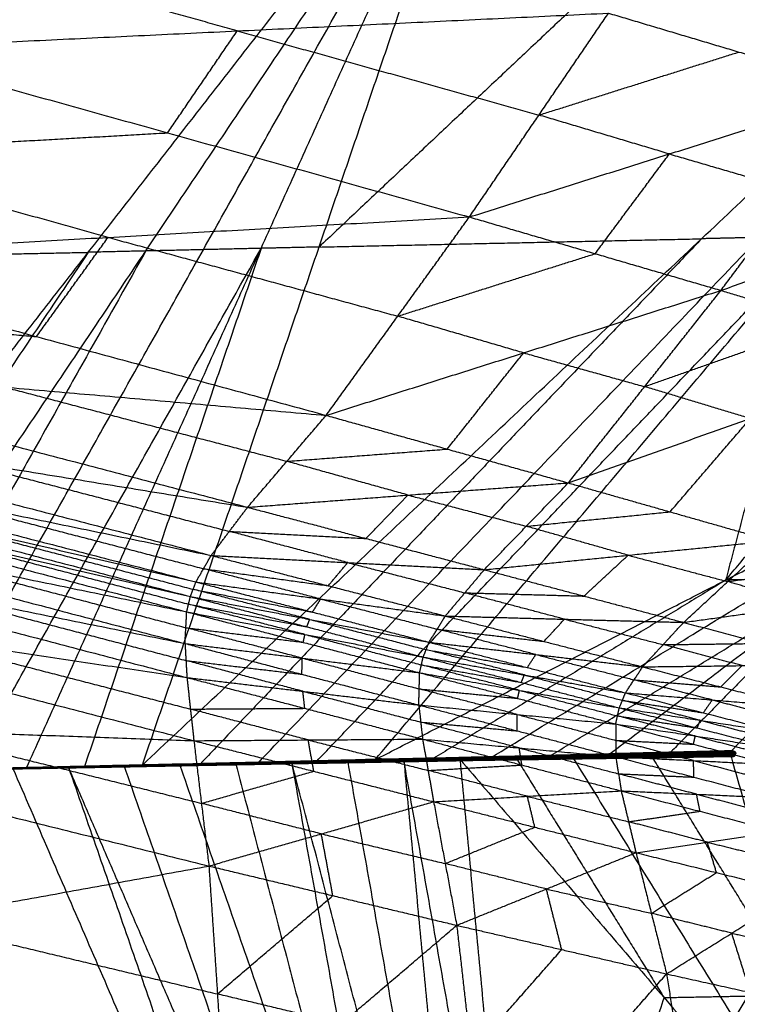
# Model space of a CAD drawing. Header units: millimetres. Extents: x -106 to 110, y -96 to 120.
# Tile 704 of 1020: x 102.59 to 103.98, y -15.37 to -13.46. Entities that reach past the tile are written whole.
import ezdxf

# ---------------------------------------------------------------- set-up
doc = ezdxf.new("R2010")
doc.units = ezdxf.units.MM
doc.header["$MEASUREMENT"] = 0
doc.layers.add('Default', color=7, linetype='Continuous', true_color=0x000000)

msp = doc.modelspace()

# ---------------------------------------------------------------- linework, layer by layer
at = {"layer": 'Default'}
for points in [[(102.8238, -14.9084, 12.0263), (103.9095, -13.8868, 11.4053), (104.9952, -12.8653, 10.7844)], [(103.0495, -14.9032, 12.1564), (104.0223, -13.8842, 11.4704), (104.9952, -12.8653, 10.7844)], [(104.2526, -12.8813, 10.3551), (103.7097, -13.392, 10.6656), (103.1668, -13.9028, 10.976)], [(103.2757, -14.898, 12.2873), (104.1355, -13.8816, 11.5358), (104.9952, -12.8653, 10.7844)], [(101.9276, -14.9289, 11.5143), (102.7187, -13.9131, 10.72), (103.5099, -12.8973, 9.9258)], [(102.1507, -14.9238, 11.641), (102.8303, -13.9105, 10.7834), (103.5099, -12.8973, 9.9258)], [(102.3744, -14.9187, 11.7685), (102.9421, -13.908, 10.8471), (103.5099, -12.8973, 9.9258)], [(102.5988, -14.9136, 11.897), (103.0543, -13.9054, 10.9114), (103.5099, -12.8973, 9.9258)], [(102.8238, -14.9084, 12.0263), (103.1668, -13.9028, 10.976), (103.5099, -12.8973, 9.9258)], [(102.9387, -12.9091, 9.6026), (102.5431, -13.417, 9.9997), (102.1475, -13.925, 10.3968)], [(103.0078, -13.4834, 13.7065), (102.7036, -13.3978, 13.682), (102.3993, -13.3122, 13.6576)], [(102.2868, -13.5179, 13.6454), (103.0078, -13.4834, 13.7065), (103.7288, -13.4488, 13.7676)], [(103.4586, -13.8445, 13.7828), (103.5937, -13.6467, 13.7752), (103.7288, -13.4488, 13.7676)], [(103.7288, -13.4488, 13.7676), (103.9821, -13.5243, 13.7234), (104.2353, -13.5998, 13.6792)], [(102.8727, -13.6812, 13.7141), (102.9403, -13.5823, 13.7103), (103.0078, -13.4834, 13.7065)], [(103.0078, -13.4834, 13.7065), (103.3008, -13.565, 13.7408), (103.5937, -13.6467, 13.7752)], [(102.2868, -13.5179, 13.6454), (102.8727, -13.6812, 13.7141), (103.4586, -13.8445, 13.7828)], [(103.5937, -13.6467, 13.7752), (103.7879, -13.5855, 13.7493), (103.9821, -13.5243, 13.7234)], [(103.9562, -14.5494, 12.1561), (104.3861, -14.0412, 11.7803), (104.816, -13.5331, 11.4046)], [(103.4586, -13.8445, 13.7828), (103.8469, -13.7222, 13.731), (104.2353, -13.5998, 13.6792)], [(103.9472, -13.9871, 13.7258), (104.0912, -13.7934, 13.7025), (104.2353, -13.5998, 13.6792)], [(103.8469, -13.7222, 13.731), (103.7203, -13.6844, 13.7531), (103.5937, -13.6467, 13.7752)], [(102.1712, -13.7208, 13.6332), (102.522, -13.701, 13.6736), (102.8727, -13.6812, 13.7141)], [(102.7571, -13.8841, 13.7019), (102.4642, -13.8025, 13.6675), (102.1712, -13.7208, 13.6332)], [(103.7029, -13.9158, 13.7543), (103.7749, -13.819, 13.7426), (103.8469, -13.7222, 13.731)], [(103.8469, -13.7222, 13.731), (103.9691, -13.7578, 13.7167), (104.0912, -13.7934, 13.7025)], [(103.9472, -13.9871, 13.7258), (104.3035, -13.8595, 13.6218), (104.6598, -13.7319, 13.5178)], [(102.0556, -13.9237, 13.621), (102.7571, -13.8841, 13.7019), (103.4586, -13.8445, 13.7828)], [(103.1806, -14.2296, 13.8014), (103.3196, -14.0371, 13.7921), (103.4586, -13.8445, 13.7828)], [(103.4586, -13.8445, 13.7828), (103.7029, -13.9158, 13.7543), (103.9472, -13.9871, 13.7258)], [(102.6181, -14.0767, 13.7112), (102.6876, -13.9804, 13.7065), (102.7571, -13.8841, 13.7019)], [(102.7571, -13.8841, 13.7019), (103.0384, -13.9606, 13.747), (103.3196, -14.0371, 13.7921)], [(103.9095, -13.8868, 11.4053), (103.4231, -14.3963, 11.7483), (102.9366, -14.9058, 12.0913)], [(103.1626, -14.9006, 12.2218), (103.649, -14.3911, 11.8788), (104.1355, -13.8816, 11.5358)], [(103.1668, -13.9028, 10.976), (103.5382, -13.8948, 11.1907), (103.9095, -13.8868, 11.4053)], [(104.0223, -13.8842, 11.4704), (103.9659, -13.8855, 11.4379), (103.9095, -13.8868, 11.4053)], [(104.1355, -13.8816, 11.5358), (104.0458, -14.2155, 11.8459), (103.9562, -14.5494, 12.1561)], [(102.7187, -13.9131, 10.72), (102.3789, -14.4197, 11.1488), (102.0391, -14.9264, 11.5776)], [(102.1475, -13.925, 10.3968), (102.4331, -13.919, 10.5584), (102.7187, -13.9131, 10.72)], [(102.8303, -13.9105, 10.7834), (102.5464, -14.4159, 11.2441), (102.2626, -14.9213, 11.7047)], [(102.4866, -14.9161, 11.8327), (102.7705, -14.4108, 11.3721), (103.0543, -13.9054, 10.9114)], [(103.0543, -13.9054, 10.9114), (102.8828, -14.4082, 11.4365), (102.7113, -14.911, 11.9616)], [(102.8303, -13.9105, 10.7834), (102.7745, -13.9118, 10.7517), (102.7187, -13.9131, 10.72)], [(102.9421, -13.908, 10.8471), (102.8862, -13.9093, 10.8153), (102.8303, -13.9105, 10.7834)], [(103.0543, -13.9054, 10.9114), (102.9982, -13.9067, 10.8793), (102.9421, -13.908, 10.8471)], [(103.1668, -13.9028, 10.976), (103.1106, -13.9041, 10.9437), (103.0543, -13.9054, 10.9114)], [(102.0556, -13.9237, 13.621), (102.6181, -14.0767, 13.7112), (103.1806, -14.2296, 13.8014)], [(103.3196, -14.0371, 13.7921), (103.5113, -13.9764, 13.7732), (103.7029, -13.9158, 13.7543)], [(103.1806, -14.2296, 13.8014), (103.5639, -14.1083, 13.7636), (103.9472, -13.9871, 13.7258)], [(103.6507, -14.3607, 13.7781), (103.799, -14.1739, 13.7519), (103.9472, -13.9871, 13.7258)], [(103.9472, -13.9871, 13.7258), (104.1523, -14.049, 13.6632), (104.3575, -14.111, 13.6006)], [(101.9927, -14.0217, 13.6143), (102.3054, -14.0492, 13.6628), (102.6181, -14.0767, 13.7112)], [(103.5639, -14.1083, 13.7636), (103.4418, -14.0727, 13.7778), (103.3196, -14.0371, 13.7921)], [(103.799, -14.1739, 13.7519), (103.9756, -14.1115, 13.7076), (104.1523, -14.049, 13.6632)], [(101.9298, -14.1197, 13.6077), (102.4789, -14.2638, 13.711), (103.028, -14.408, 13.8144)], [(101.9298, -14.1197, 13.6077), (102.5552, -14.1746, 13.7045), (103.1806, -14.2296, 13.8014)], [(103.4156, -14.2951, 13.7897), (103.4898, -14.2017, 13.7767), (103.5639, -14.1083, 13.7636)], [(103.5639, -14.1083, 13.7636), (103.6814, -14.1411, 13.7578), (103.799, -14.1739, 13.7519)], [(103.6507, -14.3607, 13.7781), (104.0041, -14.2358, 13.6894), (104.3575, -14.111, 13.6006)], [(102.5552, -14.1746, 13.7045), (102.8298, -14.2467, 13.7562), (103.1043, -14.3188, 13.8079)], [(104.0041, -14.2358, 13.6894), (103.9015, -14.2049, 13.7207), (103.799, -14.1739, 13.7519)], [(103.2757, -14.898, 12.2873), (103.9562, -14.5494, 12.1561), (104.6367, -14.2008, 12.0249)], [(103.5026, -14.8927, 12.4189), (104.0697, -14.5468, 12.2219), (104.6367, -14.2008, 12.0249)], [(103.7301, -14.8875, 12.5512), (104.1834, -14.5441, 12.288), (104.6367, -14.2008, 12.0249)], [(103.966, -14.882, 12.6887), (104.3013, -14.5414, 12.3568), (104.6367, -14.2008, 12.0249)], [(101.8713, -14.2198, 13.6023), (102.4143, -14.3607, 13.7116), (102.9573, -14.5016, 13.8209)], [(101.8713, -14.2198, 13.6023), (102.4496, -14.3139, 13.7083), (103.028, -14.408, 13.8144)], [(103.028, -14.408, 13.8144), (103.1043, -14.3188, 13.8079), (103.1806, -14.2296, 13.8014)], [(103.1806, -14.2296, 13.8014), (103.4156, -14.2951, 13.7897), (103.6507, -14.3607, 13.7781)], [(103.8483, -14.4169, 13.7349), (103.9262, -14.3264, 13.7121), (104.0041, -14.2358, 13.6894)], [(101.8463, -14.2722, 13.6006), (102.387, -14.4126, 13.712), (102.9277, -14.553, 13.8234)], [(101.8463, -14.2722, 13.6006), (102.4018, -14.3869, 13.7108), (102.9573, -14.5016, 13.8209)], [(103.1043, -14.3188, 13.8079), (103.26, -14.307, 13.7988), (103.4156, -14.2951, 13.7897)], [(101.8367, -14.2996, 13.6001), (102.3768, -14.4405, 13.712), (102.9169, -14.5813, 13.8238)], [(101.8367, -14.2996, 13.6001), (102.3822, -14.4263, 13.7118), (102.9277, -14.553, 13.8234)], [(102.4496, -14.3139, 13.7083), (102.7211, -14.3843, 13.763), (102.9926, -14.4548, 13.8176)], [(101.8297, -14.3281, 13.5999), (102.3697, -14.4696, 13.7115), (102.9098, -14.6111, 13.8231)], [(101.8297, -14.3281, 13.5999), (102.3733, -14.4547, 13.7118), (102.9169, -14.5813, 13.8238)], [(103.3393, -14.3843, 13.7962), (103.2218, -14.3516, 13.802), (103.1043, -14.3188, 13.8079)], [(103.028, -14.408, 13.8144), (103.3393, -14.3843, 13.7962), (103.6507, -14.3607, 13.7781)], [(103.4876, -14.5292, 13.8114), (103.5691, -14.4449, 13.7948), (103.6507, -14.3607, 13.7781)], [(103.6507, -14.3607, 13.7781), (103.8483, -14.4169, 13.7349), (104.046, -14.4731, 13.6917)], [(101.8223, -14.3872, 13.5995), (102.3643, -14.5299, 13.7087), (102.9064, -14.6725, 13.8178)], [(101.8223, -14.3872, 13.5995), (102.366, -14.4991, 13.7113), (102.9098, -14.6111, 13.8231)], [(102.4018, -14.3869, 13.7108), (102.6721, -14.4571, 13.7665), (102.9425, -14.5273, 13.8222)], [(103.2578, -14.4686, 13.8129), (103.2986, -14.4265, 13.8046), (103.3393, -14.3843, 13.7962)], [(103.3393, -14.3843, 13.7962), (103.4542, -14.4146, 13.7955), (103.5691, -14.4449, 13.7948)], [(102.9573, -14.5016, 13.8209), (102.9926, -14.4548, 13.8176), (103.028, -14.408, 13.8144)], [(103.028, -14.408, 13.8144), (103.2578, -14.4686, 13.8129), (103.4876, -14.5292, 13.8114)], [(102.3822, -14.4263, 13.7118), (102.6522, -14.4967, 13.7677), (102.9223, -14.5672, 13.8236)], [(103.5691, -14.4449, 13.7948), (103.7087, -14.4309, 13.7648), (103.8483, -14.4169, 13.7349)], [(103.7668, -14.5011, 13.7516), (103.668, -14.473, 13.7732), (103.5691, -14.4449, 13.7948)], [(101.8188, -14.452, 13.5993), (102.3626, -14.5623, 13.7086), (102.9064, -14.6725, 13.8178)], [(101.8188, -14.452, 13.5993), (102.3645, -14.5953, 13.7046), (102.9102, -14.7385, 13.8099)], [(102.3733, -14.4547, 13.7118), (102.6433, -14.5254, 13.7677), (102.9133, -14.5962, 13.8235)], [(102.9926, -14.4548, 13.8176), (103.1252, -14.4617, 13.8153), (103.2578, -14.4686, 13.8129)], [(103.2225, -14.5154, 13.8162), (103.1076, -14.4851, 13.8169), (102.9926, -14.4548, 13.8176)], [(103.4876, -14.5292, 13.8114), (103.7668, -14.5011, 13.7516), (104.046, -14.4731, 13.6917)], [(103.8747, -14.6315, 13.7484), (103.9603, -14.5523, 13.72), (104.046, -14.4731, 13.6917)], [(102.366, -14.4991, 13.7113), (102.6371, -14.5705, 13.7659), (102.9081, -14.6418, 13.8205)], [(102.9277, -14.553, 13.8234), (102.9425, -14.5273, 13.8222), (102.9573, -14.5016, 13.8209)], [(102.9573, -14.5016, 13.8209), (103.1846, -14.5604, 13.824), (103.412, -14.6191, 13.8271)], [(102.9573, -14.5016, 13.8209), (103.2225, -14.5154, 13.8162), (103.4876, -14.5292, 13.8114)], [(103.6811, -14.5804, 13.7799), (103.724, -14.5407, 13.7657), (103.7668, -14.5011, 13.7516)], [(103.7668, -14.5011, 13.7516), (103.8636, -14.5267, 13.7358), (103.9603, -14.5523, 13.72)], [(103.1846, -14.5604, 13.824), (103.2035, -14.5379, 13.8201), (103.2225, -14.5154, 13.8162)], [(103.2225, -14.5154, 13.8162), (103.3361, -14.5448, 13.8177), (103.4498, -14.5741, 13.8193)], [(103.9603, -14.5523, 13.72), (104.0814, -14.5355, 13.672), (104.2024, -14.5187, 13.6239)], [(102.9425, -14.5273, 13.8222), (103.0636, -14.5438, 13.8231), (103.1846, -14.5604, 13.824)], [(103.1698, -14.5861, 13.8253), (103.0562, -14.5567, 13.8237), (102.9425, -14.5273, 13.8222)], [(103.412, -14.6191, 13.8271), (103.4498, -14.5741, 13.8193), (103.4876, -14.5292, 13.8114)], [(103.4876, -14.5292, 13.8114), (103.6811, -14.5804, 13.7799), (103.8747, -14.6315, 13.7484)], [(103.6164, -14.8901, 12.485), (103.8999, -14.7171, 12.3865), (104.1834, -14.5441, 12.288)], [(104.1834, -14.5441, 12.288), (104.0157, -14.7144, 12.454), (103.8481, -14.8847, 12.62)], [(102.3626, -14.5623, 13.7086), (102.6355, -14.6339, 13.7612), (102.9083, -14.7055, 13.8139)], [(102.9169, -14.5813, 13.8238), (102.9223, -14.5672, 13.8236), (102.9277, -14.553, 13.8234)], [(102.9277, -14.553, 13.8234), (103.154, -14.6115, 13.8282), (103.3804, -14.67, 13.8329)], [(102.9277, -14.553, 13.8234), (103.1698, -14.5861, 13.8253), (103.412, -14.6191, 13.8271)], [(103.9562, -14.5494, 12.1561), (103.6727, -14.7224, 12.2546), (103.3892, -14.8953, 12.3531)], [(104.0697, -14.5468, 12.2219), (104.0129, -14.5481, 12.189), (103.9562, -14.5494, 12.1561)], [(104.1167, -14.5979, 13.6522), (104.0385, -14.5751, 13.6861), (103.9603, -14.5523, 13.72)], [(101.816, -14.575, 13.5994), (102.3631, -14.6567, 13.7046), (102.9102, -14.7385, 13.8099)], [(101.816, -14.575, 13.5994), (102.3699, -14.7181, 13.6964), (102.9237, -14.8612, 13.7934)], [(102.9098, -14.6111, 13.8231), (102.9133, -14.5962, 13.8235), (102.9169, -14.5813, 13.8238)], [(102.9169, -14.5813, 13.8238), (103.143, -14.64, 13.8289), (103.369, -14.6988, 13.8339)], [(102.9169, -14.5813, 13.8238), (103.1486, -14.6257, 13.8284), (103.3804, -14.67, 13.8329)], [(102.9223, -14.5672, 13.8236), (103.0382, -14.5893, 13.8259), (103.154, -14.6115, 13.8282)], [(103.1486, -14.6257, 13.8284), (103.0355, -14.5964, 13.826), (102.9223, -14.5672, 13.8236)], [(103.4498, -14.5741, 13.8193), (103.5655, -14.5772, 13.7996), (103.6811, -14.5804, 13.7799)], [(103.6433, -14.6253, 13.7877), (103.5466, -14.5997, 13.8035), (103.4498, -14.5741, 13.8193)], [(103.8747, -14.6315, 13.7484), (104.1167, -14.5979, 13.6522), (104.3588, -14.5642, 13.556)], [(102.9133, -14.5962, 13.8235), (103.0282, -14.6181, 13.8262), (103.143, -14.64, 13.8289)], [(103.1394, -14.6549, 13.8285), (103.0264, -14.6256, 13.826), (102.9133, -14.5962, 13.8235)], [(103.154, -14.6115, 13.8282), (103.1619, -14.5988, 13.8267), (103.1698, -14.5861, 13.8253)], [(103.1698, -14.5861, 13.8253), (103.283, -14.6153, 13.8276), (103.3962, -14.6446, 13.83)], [(102.9064, -14.6725, 13.8178), (102.9081, -14.6418, 13.8205), (102.9098, -14.6111, 13.8231)], [(102.9098, -14.6111, 13.8231), (103.1359, -14.6702, 13.828), (103.362, -14.7293, 13.8329)], [(102.9098, -14.6111, 13.8231), (103.1394, -14.6549, 13.8285), (103.369, -14.6988, 13.8339)], [(103.3804, -14.67, 13.8329), (103.3962, -14.6446, 13.83), (103.412, -14.6191, 13.8271)], [(103.412, -14.6191, 13.8271), (103.6035, -14.6684, 13.8008), (103.795, -14.7178, 13.7744)], [(103.412, -14.6191, 13.8271), (103.6433, -14.6253, 13.7877), (103.8747, -14.6315, 13.7484)], [(103.143, -14.64, 13.8289), (103.1458, -14.6328, 13.8286), (103.1486, -14.6257, 13.8284)], [(103.1486, -14.6257, 13.8284), (103.2617, -14.655, 13.8309), (103.3747, -14.6844, 13.8334)], [(103.6035, -14.6684, 13.8008), (103.6234, -14.6469, 13.7943), (103.6433, -14.6253, 13.7877)], [(103.6433, -14.6253, 13.7877), (103.7391, -14.65, 13.7746), (103.8348, -14.6747, 13.7614)], [(103.795, -14.7178, 13.7744), (103.8348, -14.6747, 13.7614), (103.8747, -14.6315, 13.7484)], [(103.8747, -14.6315, 13.7484), (104.0281, -14.6723, 13.6928), (104.1815, -14.713, 13.6372)], [(102.3631, -14.6567, 13.7046), (102.64, -14.7283, 13.7531), (102.917, -14.7998, 13.8016)], [(102.9081, -14.6418, 13.8205), (103.022, -14.656, 13.8242), (103.1359, -14.6702, 13.828)], [(103.1342, -14.7009, 13.8254), (103.0212, -14.6714, 13.8229), (102.9081, -14.6418, 13.8205)], [(103.1359, -14.6702, 13.828), (103.1377, -14.6626, 13.8283), (103.1394, -14.6549, 13.8285)], [(103.1394, -14.6549, 13.8285), (103.2525, -14.6845, 13.831), (103.3655, -14.714, 13.8334)], [(103.3962, -14.6446, 13.83), (103.4998, -14.6565, 13.8154), (103.6035, -14.6684, 13.8008)], [(103.5877, -14.6939, 13.8037), (103.4919, -14.6692, 13.8168), (103.3962, -14.6446, 13.83)], [(102.9064, -14.6725, 13.8178), (102.9083, -14.7055, 13.8139), (102.9102, -14.7385, 13.8099)], [(102.9064, -14.6725, 13.8178), (103.1334, -14.7322, 13.8211), (103.3605, -14.7919, 13.8244)], [(102.9064, -14.6725, 13.8178), (103.1342, -14.7009, 13.8254), (103.362, -14.7293, 13.8329)], [(103.369, -14.6988, 13.8339), (103.3747, -14.6844, 13.8334), (103.3804, -14.67, 13.8329)], [(103.3804, -14.67, 13.8329), (103.571, -14.7191, 13.8084), (103.7617, -14.7682, 13.784)], [(103.3804, -14.67, 13.8329), (103.5877, -14.6939, 13.8037), (103.795, -14.7178, 13.7744)], [(103.8348, -14.6747, 13.7614), (103.9315, -14.6735, 13.7271), (104.0281, -14.6723, 13.6928)], [(103.9883, -14.7154, 13.7058), (103.9115, -14.695, 13.7336), (103.8348, -14.6747, 13.7614)], [(103.3747, -14.6844, 13.8334), (103.4729, -14.7018, 13.8209), (103.571, -14.7191, 13.8084)], [(103.5654, -14.7335, 13.809), (103.47, -14.7089, 13.8212), (103.3747, -14.6844, 13.8334)], [(103.571, -14.7191, 13.8084), (103.5794, -14.7065, 13.806), (103.5877, -14.6939, 13.8037)], [(103.5877, -14.6939, 13.8037), (103.683, -14.7184, 13.7914), (103.7784, -14.743, 13.7792)], [(102.9083, -14.7055, 13.8139), (103.0209, -14.7189, 13.8175), (103.1334, -14.7322, 13.8211)], [(103.1353, -14.7652, 13.8171), (103.0218, -14.7354, 13.8155), (102.9083, -14.7055, 13.8139)], [(103.1334, -14.7322, 13.8211), (103.1338, -14.7166, 13.8233), (103.1342, -14.7009, 13.8254)], [(103.1342, -14.7009, 13.8254), (103.2477, -14.7308, 13.827), (103.3612, -14.7606, 13.8287)], [(103.362, -14.7293, 13.8329), (103.3655, -14.714, 13.8334), (103.369, -14.6988, 13.8339)], [(103.3655, -14.714, 13.8334), (103.4625, -14.7311, 13.8217), (103.5594, -14.7481, 13.8099)], [(103.5559, -14.7634, 13.8094), (103.4607, -14.7387, 13.8214), (103.3655, -14.714, 13.8334)], [(103.369, -14.6988, 13.8339), (103.5594, -14.7481, 13.8099), (103.7498, -14.7974, 13.7858)], [(103.369, -14.6988, 13.8339), (103.5654, -14.7335, 13.809), (103.7617, -14.7682, 13.784)], [(103.795, -14.7178, 13.7744), (103.9883, -14.7154, 13.7058), (104.1815, -14.713, 13.6372)], [(103.9469, -14.7568, 13.7243), (103.9676, -14.7361, 13.7151), (103.9883, -14.7154, 13.7058)], [(103.3605, -14.7919, 13.8244), (103.3612, -14.7606, 13.8287), (103.362, -14.7293, 13.8329)], [(103.362, -14.7293, 13.8329), (103.5523, -14.779, 13.8087), (103.7427, -14.8287, 13.7846)], [(103.362, -14.7293, 13.8329), (103.5559, -14.7634, 13.8094), (103.7498, -14.7974, 13.7858)], [(103.5594, -14.7481, 13.8099), (103.5624, -14.7408, 13.8094), (103.5654, -14.7335, 13.809)], [(103.5654, -14.7335, 13.809), (103.6606, -14.7582, 13.7969), (103.7558, -14.7828, 13.7849)], [(103.7617, -14.7682, 13.784), (103.7784, -14.743, 13.7792), (103.795, -14.7178, 13.7744)], [(103.795, -14.7178, 13.7744), (103.9469, -14.7568, 13.7243), (104.0988, -14.7958, 13.6742)], [(102.9102, -14.7385, 13.8099), (102.917, -14.7998, 13.8016), (102.9237, -14.8612, 13.7934)], [(102.9102, -14.7385, 13.8099), (103.1353, -14.7652, 13.8171), (103.3605, -14.7919, 13.8244)], [(102.9102, -14.7385, 13.8099), (103.139, -14.7983, 13.8105), (103.3678, -14.8581, 13.8111)], [(103.7784, -14.743, 13.7792), (103.8626, -14.7499, 13.7518), (103.9469, -14.7568, 13.7243)], [(103.9303, -14.782, 13.7291), (103.8543, -14.7625, 13.7541), (103.7784, -14.743, 13.7792)], [(103.1353, -14.7652, 13.8171), (103.2497, -14.7951, 13.8175), (103.3641, -14.825, 13.8178)], [(103.139, -14.7983, 13.8105), (103.1372, -14.7818, 13.8138), (103.1353, -14.7652, 13.8171)], [(103.3612, -14.7606, 13.8287), (103.4568, -14.7698, 13.8187), (103.5523, -14.779, 13.8087)], [(103.5516, -14.8103, 13.8045), (103.4564, -14.7854, 13.8166), (103.3612, -14.7606, 13.8287)], [(103.5523, -14.779, 13.8087), (103.5541, -14.7712, 13.8091), (103.5559, -14.7634, 13.8094)], [(103.5559, -14.7634, 13.8094), (103.6511, -14.7882, 13.7973), (103.7463, -14.8131, 13.7852)], [(103.7498, -14.7974, 13.7858), (103.7558, -14.7828, 13.7849), (103.7617, -14.7682, 13.784)], [(103.7617, -14.7682, 13.784), (103.9129, -14.807, 13.7358), (104.0642, -14.8457, 13.6877)], [(103.7617, -14.7682, 13.784), (103.9303, -14.782, 13.7291), (104.0988, -14.7958, 13.6742)], [(103.3605, -14.7919, 13.8244), (103.3641, -14.825, 13.8178), (103.3678, -14.8581, 13.8111)], [(103.3605, -14.7919, 13.8244), (103.5516, -14.8103, 13.8045), (103.7427, -14.8287, 13.7846)], [(103.3605, -14.7919, 13.8244), (103.5517, -14.8421, 13.7985), (103.7429, -14.8923, 13.7726)], [(103.7558, -14.7828, 13.7849), (103.8344, -14.7949, 13.7604), (103.9129, -14.807, 13.7358)], [(103.907, -14.8216, 13.7367), (103.8314, -14.8022, 13.7608), (103.7558, -14.7828, 13.7849)], [(103.9129, -14.807, 13.7358), (103.9216, -14.7945, 13.7325), (103.9303, -14.782, 13.7291)], [(103.9303, -14.782, 13.7291), (104.0059, -14.8014, 13.705), (104.0815, -14.8207, 13.6809)], [(102.917, -14.7998, 13.8016), (103.028, -14.7991, 13.806), (103.139, -14.7983, 13.8105)], [(103.1457, -14.8597, 13.8022), (103.0313, -14.8298, 13.8019), (102.917, -14.7998, 13.8016)], [(103.5516, -14.8103, 13.8045), (103.6472, -14.8354, 13.7915), (103.7428, -14.8605, 13.7786)], [(103.5517, -14.8421, 13.7985), (103.5516, -14.8262, 13.8015), (103.5516, -14.8103, 13.8045)], [(103.7427, -14.8287, 13.7846), (103.7463, -14.8131, 13.7852), (103.7498, -14.7974, 13.7858)], [(103.7498, -14.7974, 13.7858), (103.9008, -14.8364, 13.7381), (104.0518, -14.8754, 13.6904)], [(103.7498, -14.7974, 13.7858), (103.907, -14.8216, 13.7367), (104.0642, -14.8457, 13.6877)], [(101.8128, -14.8205, 13.6026), (102.3683, -14.8409, 13.698), (102.9237, -14.8612, 13.7934)], [(101.8128, -14.8205, 13.6026), (102.3829, -14.9625, 13.684), (102.9529, -15.1044, 13.7654)], [(103.3641, -14.825, 13.8178), (103.4579, -14.8335, 13.8081), (103.5517, -14.8421, 13.7985)], [(103.5553, -14.8752, 13.7918), (103.4597, -14.8501, 13.8048), (103.3641, -14.825, 13.8178)], [(103.7427, -14.8287, 13.7846), (103.7428, -14.8605, 13.7786), (103.7429, -14.8923, 13.7726)], [(103.7427, -14.8287, 13.7846), (103.8937, -14.868, 13.7368), (104.0447, -14.9072, 13.689)], [(103.7427, -14.8287, 13.7846), (103.8973, -14.852, 13.7375), (104.0518, -14.8754, 13.6904)], [(103.7463, -14.8131, 13.7852), (103.8236, -14.8247, 13.7616), (103.9008, -14.8364, 13.7381)], [(103.8973, -14.852, 13.7375), (103.8218, -14.8325, 13.7613), (103.7463, -14.8131, 13.7852)], [(103.9008, -14.8364, 13.7381), (103.9039, -14.829, 13.7374), (103.907, -14.8216, 13.7367)], [(103.907, -14.8216, 13.7367), (103.9825, -14.8411, 13.7129), (104.058, -14.8605, 13.689)], [(102.3683, -14.8409, 13.698), (102.6533, -14.9118, 13.7387), (102.9383, -14.9828, 13.7794)], [(102.9237, -14.8612, 13.7934), (103.1457, -14.8597, 13.8022), (103.3678, -14.8581, 13.8111)], [(102.9237, -14.8612, 13.7934), (102.9383, -14.9828, 13.7794), (102.9529, -15.1044, 13.7654)], [(102.9237, -14.8612, 13.7934), (103.1565, -14.9204, 13.7882), (103.3892, -14.9797, 13.7831)], [(103.1457, -14.8597, 13.8022), (103.2621, -14.8893, 13.7997), (103.3785, -14.9189, 13.7971)], [(103.1565, -14.9204, 13.7882), (103.1511, -14.89, 13.7952), (103.1457, -14.8597, 13.8022)], [(103.3678, -14.8581, 13.8111), (103.3785, -14.9189, 13.7971), (103.3892, -14.9797, 13.7831)], [(103.3678, -14.8581, 13.8111), (103.5553, -14.8752, 13.7918), (103.7429, -14.8923, 13.7726)], [(103.3678, -14.8581, 13.8111), (103.5606, -14.9083, 13.7823), (103.7534, -14.9585, 13.7535)], [(103.7428, -14.8605, 13.7786), (103.8183, -14.8642, 13.7577), (103.8937, -14.868, 13.7368)], [(103.8938, -14.8997, 13.7308), (103.8183, -14.8801, 13.7547), (103.7428, -14.8605, 13.7786)], [(103.8937, -14.868, 13.7368), (103.8955, -14.86, 13.7371), (103.8973, -14.852, 13.7375)], [(103.8973, -14.852, 13.7375), (103.9728, -14.8717, 13.7136), (104.0483, -14.8913, 13.6897)], [(103.4893, -14.8969, 12.394), (103.7325, -14.891, 12.5343), (103.9757, -14.8851, 12.6747)], [(103.4893, -14.8969, 12.394), (103.7325, -14.8916, 12.5341), (103.9757, -14.8863, 12.6743)], [(103.4893, -14.8969, 12.394), (103.7324, -14.8923, 12.5341), (103.9755, -14.8877, 12.6742)], [(103.4893, -14.8969, 12.394), (103.7322, -14.8929, 12.5341), (103.9751, -14.8889, 12.6743)], [(103.5, -14.8938, 12.4023), (103.7365, -14.8876, 12.5409), (103.973, -14.8814, 12.6795)], [(103.5, -14.8938, 12.4023), (103.7375, -14.8886, 12.5392), (103.9751, -14.8833, 12.6761)], [(103.5, -14.8938, 12.4023), (103.7378, -14.8895, 12.5385), (103.9757, -14.8851, 12.6747)], [(103.5026, -14.8927, 12.4189), (103.6164, -14.8901, 12.485), (103.7301, -14.8875, 12.5512)], [(103.7408, -14.8866, 12.5473), (103.6226, -14.8898, 12.478), (103.5043, -14.8929, 12.4086)], [(103.5043, -14.8929, 12.4086), (103.6204, -14.8902, 12.4748), (103.7365, -14.8876, 12.5409)], [(103.5086, -14.8919, 12.415), (103.7391, -14.8862, 12.5497), (103.9697, -14.8805, 12.6843)], [(103.5086, -14.8919, 12.415), (103.7382, -14.8864, 12.5509), (103.9677, -14.8808, 12.6868)], [(103.5086, -14.8919, 12.415), (103.7408, -14.8866, 12.5473), (103.973, -14.8814, 12.6795)], [(103.5086, -14.8919, 12.415), (103.6194, -14.8897, 12.4831), (103.7301, -14.8875, 12.5512)], [(103.5553, -14.8752, 13.7918), (103.6518, -14.9003, 13.7774), (103.7482, -14.9254, 13.763)], [(103.5606, -14.9083, 13.7823), (103.558, -14.8918, 13.7871), (103.5553, -14.8752, 13.7918)], [(103.8489, -14.8842, 12.619), (103.7342, -14.8869, 12.551), (103.6194, -14.8897, 12.4831)], [(103.6591, -14.8931, 12.5093), (103.8122, -14.8903, 12.5985), (103.9653, -14.8874, 12.6878)], [(103.7301, -14.8875, 12.5512), (103.8489, -14.8842, 12.619), (103.9677, -14.8808, 12.6868)], [(103.7301, -14.8875, 12.5512), (103.8481, -14.8847, 12.62), (103.966, -14.882, 12.6887)], [(103.7324, -14.8923, 12.5341), (103.854, -14.8896, 12.6041), (103.9756, -14.887, 12.6742)], [(103.9753, -14.8883, 12.6742), (103.8538, -14.8903, 12.6041), (103.7324, -14.8923, 12.5341)], [(103.7325, -14.8916, 12.5341), (103.8541, -14.8887, 12.6043), (103.9757, -14.8857, 12.6745)], [(103.9756, -14.887, 12.6742), (103.854, -14.8893, 12.6042), (103.7325, -14.8916, 12.5341)], [(103.7365, -14.8876, 12.5409), (103.737, -14.8881, 12.54), (103.7375, -14.8886, 12.5392)], [(103.7375, -14.8886, 12.5392), (103.8558, -14.8855, 12.6085), (103.974, -14.8823, 12.6778)], [(103.9754, -14.8842, 12.6754), (103.8565, -14.8864, 12.6073), (103.7375, -14.8886, 12.5392)], [(103.7378, -14.8895, 12.5385), (103.8566, -14.8869, 12.6069), (103.9754, -14.8842, 12.6754)], [(103.9687, -14.8807, 12.6855), (103.8534, -14.8835, 12.6182), (103.7382, -14.8864, 12.5509)], [(103.7382, -14.8864, 12.5509), (103.7936, -14.8853, 12.5849), (103.8489, -14.8842, 12.619)], [(103.7382, -14.8864, 12.5509), (103.7387, -14.8863, 12.5503), (103.7391, -14.8862, 12.5497)], [(103.7391, -14.8862, 12.5497), (103.74, -14.8864, 12.5485), (103.7408, -14.8866, 12.5473)], [(103.7408, -14.8866, 12.5473), (103.8561, -14.8838, 12.6146), (103.9713, -14.8809, 12.6819)], [(103.9658, -14.8884, 12.6869), (103.8892, -14.8898, 12.6422), (103.8127, -14.8912, 12.5976)], [(103.8481, -14.8847, 12.62), (103.8485, -14.8844, 12.6195), (103.8489, -14.8842, 12.619)], [(103.8489, -14.8842, 12.619), (103.9079, -14.8828, 12.6534), (103.9668, -14.8814, 12.6877)], [(103.9653, -14.8874, 12.6878), (103.9658, -14.8884, 12.6869), (103.9663, -14.8893, 12.6859)], [(103.9653, -14.8874, 12.6878), (104.099, -15.3549, 12.3426), (104.2327, -15.8224, 11.9975)], [(103.966, -14.882, 12.6887), (103.9668, -14.8814, 12.6877), (103.9677, -14.8808, 12.6868)], [(103.9677, -14.8808, 12.6868), (103.9687, -14.8807, 12.6855), (103.9697, -14.8805, 12.6843)], [(103.9697, -14.8805, 12.6843), (103.9713, -14.8809, 12.6819), (103.973, -14.8814, 12.6795)], [(103.973, -14.8814, 12.6795), (103.974, -14.8823, 12.6778), (103.9751, -14.8833, 12.6761)], [(103.9746, -14.8898, 12.6746), (103.9748, -14.8893, 12.6745), (103.9751, -14.8889, 12.6743)], [(103.9751, -14.8833, 12.6761), (103.9754, -14.8842, 12.6754), (103.9757, -14.8851, 12.6747)], [(103.9751, -14.8889, 12.6743), (103.9753, -14.8883, 12.6742), (103.9755, -14.8877, 12.6742)], [(103.9755, -14.8877, 12.6742), (103.9756, -14.887, 12.6742), (103.9757, -14.8863, 12.6743)], [(103.9757, -14.8851, 12.6747), (103.9757, -14.8857, 12.6745), (103.9757, -14.8863, 12.6743)], [(102.4504, -14.9179, 11.8048), (102.7094, -14.9127, 11.9508), (102.9685, -14.9074, 12.0968)], [(102.454, -14.9174, 11.8078), (102.7148, -14.9116, 11.9551), (102.9757, -14.9057, 12.1025)], [(102.454, -14.9174, 11.8078), (102.7112, -14.9124, 11.9523), (102.9685, -14.9074, 12.0968)], [(102.4566, -14.9168, 11.8124), (102.7189, -14.9107, 11.9619), (102.9812, -14.9045, 12.1114)], [(102.4566, -14.9168, 11.8124), (102.7162, -14.9113, 11.9575), (102.9757, -14.9057, 12.1025)], [(102.5988, -14.9136, 11.897), (102.79, -14.909, 12.0042), (102.9812, -14.9045, 12.1114)], [(102.7054, -14.9132, 11.9495), (102.835, -14.9106, 12.0225), (102.9645, -14.908, 12.0955)], [(102.9645, -14.908, 12.0955), (102.837, -14.9103, 12.0232), (102.7094, -14.9127, 11.9508)], [(102.7112, -14.9124, 11.9523), (102.8417, -14.9095, 12.026), (102.9721, -14.9066, 12.0997)], [(102.9025, -14.9065, 12.0688), (102.8069, -14.9087, 12.0152), (102.7113, -14.911, 11.9616)], [(102.9721, -14.9066, 12.0997), (102.8434, -14.9091, 12.0274), (102.7148, -14.9116, 11.9551)], [(102.7162, -14.9113, 11.9575), (102.8473, -14.9082, 12.0322), (102.9785, -14.9051, 12.107)], [(102.9785, -14.9051, 12.107), (102.8487, -14.9079, 12.0344), (102.7189, -14.9107, 11.9619)], [(102.7883, -14.9104, 12.0055), (102.8967, -14.9081, 12.0679), (103.005, -14.9059, 12.1303)], [(102.79, -14.909, 12.0042), (102.8463, -14.9078, 12.0365), (102.9025, -14.9065, 12.0688)], [(102.8238, -14.9084, 12.0263), (102.9366, -14.9058, 12.0913), (103.0495, -14.9032, 12.1564)], [(102.8238, -14.9084, 12.0263), (102.9025, -14.9065, 12.0688), (102.9812, -14.9045, 12.1114)], [(102.9786, -14.9071, 12.1125), (102.9244, -14.9082, 12.0813), (102.8702, -14.9093, 12.0501)], [(102.8967, -14.9081, 12.0679), (102.9376, -14.9076, 12.0902), (102.9786, -14.9071, 12.1125)], [(102.9025, -14.9065, 12.0688), (102.9589, -14.9052, 12.1014), (103.0154, -14.9039, 12.1339)], [(103.0154, -14.9039, 12.1339), (102.976, -14.9048, 12.1126), (102.9366, -14.9058, 12.0913)], [(102.9521, -14.9082, 12.0948), (103.2087, -14.9036, 12.2425), (103.4652, -14.899, 12.3902)], [(102.9521, -14.9082, 12.0948), (103.0872, -14.9049, 12.1753), (103.2224, -14.9016, 12.2559)], [(102.9521, -14.9082, 12.0948), (102.9786, -14.9071, 12.1125), (103.005, -14.9059, 12.1303)], [(103.2128, -14.9037, 12.2423), (103.0846, -14.906, 12.1684), (102.9563, -14.9084, 12.0945)], [(102.9605, -14.9085, 12.0943), (103.2128, -14.9037, 12.2423), (103.4652, -14.899, 12.3902)], [(102.9605, -14.9085, 12.0943), (103.219, -14.9038, 12.2422), (103.4774, -14.8991, 12.3901)], [(102.9605, -14.9085, 12.0943), (102.9645, -14.908, 12.0955), (102.9685, -14.9074, 12.0968)], [(103.223, -14.9033, 12.2434), (103.0937, -14.9056, 12.1695), (102.9645, -14.908, 12.0955)], [(102.9685, -14.9074, 12.0968), (103.2289, -14.9022, 12.2454), (103.4893, -14.8969, 12.394)], [(102.9685, -14.9074, 12.0968), (103.223, -14.9033, 12.2434), (103.4774, -14.8991, 12.3901)], [(102.9685, -14.9074, 12.0968), (102.9721, -14.9066, 12.0997), (102.9757, -14.9057, 12.1025)], [(103.2325, -14.9013, 12.2482), (103.1023, -14.904, 12.174), (102.9721, -14.9066, 12.0997)], [(102.9757, -14.9057, 12.1025), (103.2378, -14.8998, 12.2524), (103.5, -14.8938, 12.4023)], [(102.9757, -14.9057, 12.1025), (103.2325, -14.9013, 12.2482), (103.4893, -14.8969, 12.394)], [(102.9757, -14.9057, 12.1025), (102.9785, -14.9051, 12.107), (102.9812, -14.9045, 12.1114)], [(103.2406, -14.8992, 12.2568), (103.1095, -14.9022, 12.1819), (102.9785, -14.9051, 12.107)], [(102.9786, -14.9071, 12.1125), (103.0461, -14.9054, 12.1528), (103.1137, -14.9038, 12.1931)], [(103.0872, -14.9049, 12.1753), (103.0329, -14.906, 12.1439), (102.9786, -14.9071, 12.1125)], [(102.9812, -14.9045, 12.1114), (103.2449, -14.8982, 12.2632), (103.5086, -14.8919, 12.415)], [(102.9812, -14.9045, 12.1114), (103.2406, -14.8992, 12.2568), (103.5, -14.8938, 12.4023)], [(102.9812, -14.9045, 12.1114), (103.0154, -14.9039, 12.1339), (103.0495, -14.9032, 12.1564)], [(103.005, -14.9059, 12.1303), (103.1137, -14.9038, 12.1931), (103.2224, -14.9016, 12.2559)], [(103.005, -14.9059, 12.1303), (103.3452, -16.1987, 11.3922), (103.6855, -17.4914, 10.6541)], [(103.279, -14.8976, 12.2857), (103.1472, -14.9007, 12.2098), (103.0154, -14.9039, 12.1339)], [(103.0495, -14.9032, 12.1564), (103.279, -14.8976, 12.2857), (103.5086, -14.8919, 12.415)], [(103.0495, -14.9032, 12.1564), (103.1626, -14.9006, 12.2218), (103.2757, -14.898, 12.2873)], [(103.0872, -14.9049, 12.1753), (103.2155, -14.9026, 12.2492), (103.3438, -14.9003, 12.323)], [(103.2087, -14.9036, 12.2425), (103.148, -14.9042, 12.2089), (103.0872, -14.9049, 12.1753)], [(103.1137, -14.9038, 12.1931), (103.2295, -15.5512, 11.7926), (103.3452, -16.1987, 11.3922)], [(103.4539, -16.1965, 11.455), (103.2838, -15.5501, 11.824), (103.1137, -14.9038, 12.1931)], [(103.3922, -14.8949, 12.3511), (103.2774, -14.8978, 12.2865), (103.1626, -14.9006, 12.2218)], [(103.2087, -14.9036, 12.2425), (103.2108, -14.9037, 12.2424), (103.2128, -14.9037, 12.2423)], [(103.2128, -14.9037, 12.2423), (103.3421, -14.9014, 12.3162), (103.4713, -14.899, 12.3902)], [(103.4713, -14.899, 12.3902), (103.3451, -14.9014, 12.3162), (103.219, -14.9038, 12.2422)], [(103.219, -14.9038, 12.2422), (103.221, -14.9035, 12.2428), (103.223, -14.9033, 12.2434)], [(103.2224, -14.9016, 12.2559), (103.3314, -14.8994, 12.319), (103.4404, -14.8973, 12.3822)], [(103.2224, -14.9016, 12.2559), (103.3438, -14.9003, 12.323), (103.4652, -14.899, 12.3902)], [(103.2224, -14.9016, 12.2559), (103.4539, -16.1965, 11.455), (103.6855, -17.4914, 10.6541)], [(103.223, -14.9033, 12.2434), (103.3532, -14.9006, 12.3177), (103.4833, -14.898, 12.392)], [(103.4833, -14.898, 12.392), (103.3561, -14.9001, 12.3187), (103.2289, -14.9022, 12.2454)], [(103.2289, -14.9022, 12.2454), (103.2307, -14.9017, 12.2468), (103.2325, -14.9013, 12.2482)], [(103.2325, -14.9013, 12.2482), (103.3635, -14.8984, 12.3232), (103.4946, -14.8954, 12.3981)], [(103.4946, -14.8954, 12.3981), (103.3662, -14.8976, 12.3252), (103.2378, -14.8998, 12.2524)], [(103.2378, -14.8998, 12.2524), (103.2392, -14.8995, 12.2546), (103.2406, -14.8992, 12.2568)], [(103.2406, -14.8992, 12.2568), (103.3725, -14.896, 12.3327), (103.5043, -14.8929, 12.4086)], [(103.5043, -14.8929, 12.4086), (103.3746, -14.8956, 12.3359), (103.2449, -14.8982, 12.2632)], [(103.2449, -14.8982, 12.2632), (103.262, -14.8979, 12.2745), (103.279, -14.8976, 12.2857)], [(103.2757, -14.898, 12.2873), (103.3922, -14.8949, 12.3511), (103.5086, -14.8919, 12.415)], [(103.2757, -14.898, 12.2873), (103.3892, -14.8953, 12.3531), (103.5026, -14.8927, 12.4189)], [(103.279, -14.8976, 12.2857), (103.3356, -14.8963, 12.3184), (103.3922, -14.8949, 12.3511)], [(103.3314, -14.8994, 12.319), (103.3921, -14.8988, 12.3526), (103.4528, -14.8981, 12.3862)], [(103.3314, -14.8994, 12.319), (103.3927, -15.548, 11.887), (103.4539, -16.1965, 11.455)], [(103.5629, -16.1944, 11.5181), (103.4472, -15.5469, 11.9186), (103.3314, -14.8994, 12.319)], [(103.3438, -14.9003, 12.323), (103.3376, -14.8999, 12.321), (103.3314, -14.8994, 12.319)], [(103.5056, -14.8923, 12.417), (103.4474, -14.8938, 12.385), (103.3892, -14.8953, 12.3531)], [(103.3892, -14.8953, 12.3531), (103.3907, -14.8951, 12.3521), (103.3922, -14.8949, 12.3511)], [(103.4404, -14.8973, 12.3822), (103.5498, -14.8952, 12.4457), (103.6591, -14.8931, 12.5093)], [(103.4404, -14.8973, 12.3822), (103.4528, -14.8981, 12.3862), (103.4652, -14.899, 12.3902)], [(103.4404, -14.8973, 12.3822), (103.5629, -16.1944, 11.5181), (103.6855, -17.4914, 10.6541)], [(103.4404, -14.8973, 12.3822), (103.8366, -15.3598, 12.1898), (104.2327, -15.8224, 11.9975)], [(103.4528, -14.8981, 12.3862), (103.5013, -14.8967, 12.416), (103.5498, -14.8952, 12.4457)], [(103.4652, -14.899, 12.3902), (103.7157, -14.8942, 12.5381), (103.9663, -14.8893, 12.6859)], [(103.4652, -14.899, 12.3902), (103.7165, -14.8948, 12.5368), (103.9678, -14.8906, 12.6835)], [(103.4652, -14.899, 12.3902), (103.7181, -14.8953, 12.5346), (103.9709, -14.8916, 12.6789)], [(103.4652, -14.899, 12.3902), (103.5621, -14.896, 12.4497), (103.6591, -14.8931, 12.5093)], [(103.4652, -14.899, 12.3902), (103.4713, -14.899, 12.3902), (103.4774, -14.8991, 12.3901)], [(103.4713, -14.899, 12.3902), (103.5947, -14.8972, 12.4624), (103.7181, -14.8953, 12.5346)], [(103.4774, -14.8991, 12.3901), (103.726, -14.8944, 12.5323), (103.9746, -14.8898, 12.6746)], [(103.4774, -14.8991, 12.3901), (103.7254, -14.895, 12.533), (103.9734, -14.891, 12.6758)], [(103.4774, -14.8991, 12.3901), (103.7242, -14.8954, 12.5345), (103.9709, -14.8916, 12.6789)], [(103.4774, -14.8991, 12.3901), (103.4833, -14.898, 12.392), (103.4893, -14.8969, 12.394)], [(103.7319, -14.8933, 12.5343), (103.6076, -14.8957, 12.4632), (103.4833, -14.898, 12.392)], [(103.4893, -14.8969, 12.394), (103.7319, -14.8933, 12.5343), (103.9746, -14.8898, 12.6746)], [(103.4893, -14.8969, 12.394), (103.4946, -14.8954, 12.3981), (103.5, -14.8938, 12.4023)], [(103.7378, -14.8895, 12.5385), (103.6162, -14.8924, 12.4683), (103.4946, -14.8954, 12.3981)], [(103.4946, -14.8954, 12.3981), (103.6135, -14.8932, 12.4662), (103.7325, -14.891, 12.5343)], [(103.5, -14.8938, 12.4023), (103.5043, -14.8929, 12.4086), (103.5086, -14.8919, 12.415)], [(103.5026, -14.8927, 12.4189), (103.5056, -14.8923, 12.417), (103.5086, -14.8919, 12.415)], [(103.5056, -14.8923, 12.417), (103.5625, -14.891, 12.45), (103.6194, -14.8897, 12.4831)], [(103.6164, -14.8901, 12.485), (103.561, -14.8912, 12.451), (103.5056, -14.8923, 12.417)], [(103.5498, -14.8952, 12.4457), (103.6932, -15.1275, 12.3178), (103.8366, -15.3598, 12.1898)], [(103.5498, -14.8952, 12.4457), (103.556, -14.8956, 12.4477), (103.5621, -14.896, 12.4497)], [(103.7157, -14.8942, 12.5381), (103.6389, -14.8951, 12.4939), (103.5621, -14.896, 12.4497)], [(103.6591, -14.8931, 12.5093), (103.8127, -14.8912, 12.5976), (103.9663, -14.8893, 12.6859)], [(103.6591, -14.8931, 12.5093), (103.9459, -15.3577, 12.2534), (104.2327, -15.8224, 11.9975)], [(103.7157, -14.8942, 12.5381), (103.8414, -14.8921, 12.6114), (103.967, -14.89, 12.6847)], [(103.8127, -14.8912, 12.5976), (103.7642, -14.8927, 12.5678), (103.7157, -14.8942, 12.5381)], [(103.967, -14.89, 12.6847), (103.8418, -14.8924, 12.6108), (103.7165, -14.8948, 12.5368)], [(103.7165, -14.8948, 12.5368), (103.8429, -14.893, 12.609), (103.9693, -14.8911, 12.6812)], [(103.7181, -14.8953, 12.5346), (103.7173, -14.8951, 12.5357), (103.7165, -14.8948, 12.5368)], [(103.7181, -14.8953, 12.5346), (103.7211, -14.8953, 12.5345), (103.7242, -14.8954, 12.5345)], [(103.7254, -14.895, 12.533), (103.7248, -14.8952, 12.5337), (103.7242, -14.8954, 12.5345)], [(103.9721, -14.8913, 12.6774), (103.8488, -14.8932, 12.6052), (103.7254, -14.895, 12.533)], [(103.726, -14.8944, 12.5323), (103.7257, -14.8947, 12.5327), (103.7254, -14.895, 12.533)], [(103.974, -14.8904, 12.6752), (103.85, -14.8924, 12.6038), (103.726, -14.8944, 12.5323)], [(103.726, -14.8944, 12.5323), (103.729, -14.8939, 12.5333), (103.7319, -14.8933, 12.5343)], [(103.7322, -14.8929, 12.5341), (103.732, -14.8931, 12.5342), (103.7319, -14.8933, 12.5343)], [(103.9748, -14.8893, 12.6745), (103.8535, -14.8911, 12.6043), (103.7322, -14.8929, 12.5341)], [(103.7324, -14.8923, 12.5341), (103.7323, -14.8926, 12.5341), (103.7322, -14.8929, 12.5341)], [(103.7325, -14.891, 12.5343), (103.7325, -14.8913, 12.5342), (103.7325, -14.8916, 12.5341)], [(103.7429, -14.8923, 13.7726), (103.7482, -14.9254, 13.763), (103.7534, -14.9585, 13.7535)], [(103.7429, -14.8923, 13.7726), (103.8938, -14.8997, 13.7308), (104.0447, -14.9072, 13.689)], [(103.7429, -14.8923, 13.7726), (103.8946, -14.9319, 13.7231), (104.0462, -14.9716, 13.6737)], [(104.099, -15.3549, 12.3426), (103.9556, -15.1226, 12.4706), (103.8122, -14.8903, 12.5985)], [(103.8127, -14.8912, 12.5976), (103.8124, -14.8908, 12.5981), (103.8122, -14.8903, 12.5985)], [(103.8938, -14.8997, 13.7308), (103.9696, -14.9196, 13.7061), (104.0454, -14.9394, 13.6813)], [(103.8946, -14.9319, 13.7231), (103.8942, -14.9158, 13.727), (103.8938, -14.8997, 13.7308)], [(103.9663, -14.8893, 12.6859), (103.967, -14.89, 12.6847), (103.9678, -14.8906, 12.6835)], [(103.9678, -14.8906, 12.6835), (103.9693, -14.8911, 12.6812), (103.9709, -14.8916, 12.6789)], [(103.9709, -14.8916, 12.6789), (103.9721, -14.8913, 12.6774), (103.9734, -14.891, 12.6758)], [(103.9734, -14.891, 12.6758), (103.974, -14.8904, 12.6752), (103.9746, -14.8898, 12.6746)], [(102.3744, -14.9187, 11.7685), (102.4866, -14.9161, 11.8327), (102.5988, -14.9136, 11.897)], [(102.4419, -14.918, 11.804), (102.697, -14.9131, 11.9494), (102.9521, -14.9082, 12.0948)], [(102.4419, -14.918, 11.804), (102.6151, -14.9142, 11.9048), (102.7883, -14.9104, 12.0055)], [(102.6992, -14.9132, 11.9492), (102.5716, -14.9157, 11.8765), (102.4441, -14.9181, 11.8038)], [(102.4462, -14.9182, 11.8036), (102.6992, -14.9132, 11.9492), (102.9521, -14.9082, 12.0948)], [(102.4462, -14.9182, 11.8036), (102.7034, -14.9134, 11.9489), (102.9605, -14.9085, 12.0943)], [(102.7054, -14.9132, 11.9495), (102.5769, -14.9156, 11.8769), (102.4483, -14.9181, 11.8042)], [(102.4504, -14.9179, 11.8048), (102.7054, -14.9132, 11.9495), (102.9605, -14.9085, 12.0943)], [(102.7112, -14.9124, 11.9523), (102.5817, -14.915, 11.8793), (102.4522, -14.9176, 11.8063)], [(102.7162, -14.9113, 11.9575), (102.5857, -14.9142, 11.8838), (102.4553, -14.9171, 11.8101)], [(102.4566, -14.9168, 11.8124), (102.5277, -14.9152, 11.8547), (102.5988, -14.9136, 11.897)], [(102.507, -14.9164, 11.8427), (102.5936, -14.9145, 11.8931), (102.6802, -14.9126, 11.9435)], [(102.79, -14.909, 12.0042), (102.6589, -14.9121, 11.9294), (102.5277, -14.9152, 11.8547)], [(102.5722, -14.9149, 11.8815), (102.6802, -14.9126, 11.9435), (102.7883, -14.9104, 12.0055)], [(102.5722, -14.9149, 11.8815), (103.1288, -16.2032, 11.2678), (103.6855, -17.4914, 10.6541)], [(102.5988, -14.9136, 11.897), (102.7113, -14.911, 11.9616), (102.8238, -14.9084, 12.0263)], [(102.6802, -14.9126, 11.9435), (102.6476, -14.9134, 11.9241), (102.6151, -14.9142, 11.9048)], [(102.697, -14.9131, 11.9494), (102.656, -14.9136, 11.9271), (102.6151, -14.9142, 11.9048)], [(102.6802, -14.9126, 11.9435), (102.9045, -15.5579, 11.6056), (103.1288, -16.2032, 11.2678)], [(103.2369, -16.2009, 11.3298), (102.9585, -15.5568, 11.6366), (102.6802, -14.9126, 11.9435)], [(102.8702, -14.9093, 12.0501), (102.7836, -14.9112, 11.9998), (102.697, -14.9131, 11.9494)], [(102.697, -14.9131, 11.9494), (102.6981, -14.9132, 11.9493), (102.6992, -14.9132, 11.9492)], [(102.6992, -14.9132, 11.9492), (102.8277, -14.9108, 12.0218), (102.9563, -14.9084, 12.0945)], [(102.9563, -14.9084, 12.0945), (102.8298, -14.9109, 12.0217), (102.7034, -14.9134, 11.9489)], [(102.7034, -14.9134, 11.9489), (102.7044, -14.9133, 11.9492), (102.7054, -14.9132, 11.9495)], [(102.7094, -14.9127, 11.9508), (102.7103, -14.9125, 11.9515), (102.7112, -14.9124, 11.9523)], [(102.7148, -14.9116, 11.9551), (102.7155, -14.9114, 11.9563), (102.7162, -14.9113, 11.9575)], [(102.7189, -14.9107, 11.9619), (102.7545, -14.9098, 11.983), (102.79, -14.909, 12.0042)], [(102.7883, -14.9104, 12.0055), (102.8702, -14.9093, 12.0501), (102.9521, -14.9082, 12.0948)], [(102.7883, -14.9104, 12.0055), (103.2369, -16.2009, 11.3298), (103.6855, -17.4914, 10.6541)], [(103.3452, -16.1987, 11.3922), (103.1209, -15.5534, 11.73), (102.8967, -14.9081, 12.0679)], [(102.9383, -14.9828, 13.7794), (103.0474, -14.9516, 13.7838), (103.1565, -14.9204, 13.7882)], [(102.9521, -14.9082, 12.0948), (102.9563, -14.9084, 12.0945), (102.9605, -14.9085, 12.0943)], [(103.3785, -14.9189, 13.7971), (103.4695, -14.9136, 13.7897), (103.5606, -14.9083, 13.7823)], [(103.5713, -14.9691, 13.7683), (103.4749, -14.944, 13.7827), (103.3785, -14.9189, 13.7971)], [(103.7482, -14.9254, 13.763), (103.8214, -14.9287, 13.7431), (103.8946, -14.9319, 13.7231)], [(103.8998, -14.9651, 13.7136), (103.824, -14.9452, 13.7383), (103.7482, -14.9254, 13.763)], [(103.3892, -14.9797, 13.7831), (103.5713, -14.9691, 13.7683), (103.7534, -14.9585, 13.7535)], [(103.7534, -14.9585, 13.7535), (103.7678, -15.0185, 13.7332), (103.7822, -15.0785, 13.7129)], [(103.7534, -14.9585, 13.7535), (103.8998, -14.9651, 13.7136), (104.0462, -14.9716, 13.6737)], [(103.7534, -14.9585, 13.7535), (103.9064, -14.9982, 13.7011), (104.0594, -15.0378, 13.6488)], [(103.8998, -14.9651, 13.7136), (103.9763, -14.9849, 13.6874), (104.0528, -15.0047, 13.6612)], [(103.9064, -14.9982, 13.7011), (103.9031, -14.9816, 13.7073), (103.8998, -14.9651, 13.7136)], [(103.1711, -15.042, 13.7742), (103.0547, -15.0124, 13.7768), (102.9383, -14.9828, 13.7794)], [(102.9529, -15.1044, 13.7654), (103.1711, -15.042, 13.7742), (103.3892, -14.9797, 13.7831)], [(103.3892, -14.9797, 13.7831), (103.4117, -15.0996, 13.7579), (103.4341, -15.2195, 13.7327)], [(103.3892, -14.9797, 13.7831), (103.5857, -15.0291, 13.748), (103.7822, -15.0785, 13.7129)], [(103.5713, -14.9691, 13.7683), (103.6696, -14.9938, 13.7507), (103.7678, -15.0185, 13.7332)], [(103.5857, -15.0291, 13.748), (103.5785, -14.9991, 13.7581), (103.5713, -14.9691, 13.7683)], [(103.7678, -15.0185, 13.7332), (103.8371, -15.0084, 13.7171), (103.9064, -14.9982, 13.7011)], [(103.9208, -15.0582, 13.6808), (103.8443, -15.0384, 13.707), (103.7678, -15.0185, 13.7332)], [(103.4117, -15.0996, 13.7579), (103.4987, -15.0644, 13.7529), (103.5857, -15.0291, 13.748)], [(103.7822, -15.0785, 13.7129), (103.9208, -15.0582, 13.6808), (104.0594, -15.0378, 13.6488)], [(103.1711, -15.042, 13.7742), (103.2914, -15.0708, 13.7661), (103.4117, -15.0996, 13.7579)], [(103.1935, -15.1619, 13.749), (103.1823, -15.102, 13.7616), (103.1711, -15.042, 13.7742)], [(103.9208, -15.0582, 13.6808), (103.9989, -15.0775, 13.6515), (104.077, -15.0968, 13.6221)], [(103.9384, -15.1172, 13.6542), (103.9296, -15.0877, 13.6675), (103.9208, -15.0582, 13.6808)], [(103.4341, -15.2195, 13.7327), (103.6082, -15.149, 13.7228), (103.7822, -15.0785, 13.7129)], [(103.7822, -15.0785, 13.7129), (103.8119, -15.1962, 13.6753), (103.8416, -15.3138, 13.6378)], [(103.7822, -15.0785, 13.7129), (103.9384, -15.1172, 13.6542), (104.0946, -15.1558, 13.5955)], [(101.7949, -15.3152, 13.6203), (102.3739, -15.2098, 13.6928), (102.9529, -15.1044, 13.7654)], [(102.9529, -15.1044, 13.7654), (102.9694, -15.3528, 13.752), (102.9858, -15.6013, 13.7387)], [(102.9529, -15.1044, 13.7654), (103.1935, -15.1619, 13.749), (103.4341, -15.2195, 13.7327)], [(103.6082, -15.149, 13.7228), (103.5099, -15.1243, 13.7404), (103.4117, -15.0996, 13.7579)], [(103.8119, -15.1962, 13.6753), (103.8752, -15.1567, 13.6648), (103.9384, -15.1172, 13.6542)], [(103.6082, -15.149, 13.7228), (103.71, -15.1726, 13.6991), (103.8119, -15.1962, 13.6753)], [(103.6379, -15.2666, 13.6853), (103.623, -15.2078, 13.704), (103.6082, -15.149, 13.7228)], [(103.8416, -15.3138, 13.6378), (103.9681, -15.2348, 13.6167), (104.0946, -15.1558, 13.5955)], [(102.9694, -15.3528, 13.752), (103.0814, -15.2574, 13.7505), (103.1935, -15.1619, 13.749)], [(102.3739, -15.2098, 13.6928), (102.6716, -15.2813, 13.7224), (102.9694, -15.3528, 13.752)], [(103.9681, -15.2348, 13.6167), (103.89, -15.2155, 13.646), (103.8119, -15.1962, 13.6753)], [(102.9858, -15.6013, 13.7387), (103.2099, -15.4104, 13.7357), (103.4341, -15.2195, 13.7327)], [(103.4341, -15.2195, 13.7327), (103.462, -15.4668, 13.7025), (103.4899, -15.714, 13.6722)], [(103.4341, -15.2195, 13.7327), (103.6379, -15.2666, 13.6853), (103.8416, -15.3138, 13.6378)], [(103.9681, -15.2348, 13.6167), (104.0493, -15.2528, 13.581), (104.1306, -15.2708, 13.5454)], [(104.0041, -15.3498, 13.5665), (103.9861, -15.2923, 13.5916), (103.9681, -15.2348, 13.6167)], [(103.462, -15.4668, 13.7025), (103.5499, -15.3667, 13.6939), (103.6379, -15.2666, 13.6853)], [(101.7949, -15.3152, 13.6203), (102.3903, -15.4583, 13.6795), (102.9858, -15.6013, 13.7387)], [(103.4899, -15.714, 13.6722), (103.6658, -15.5139, 13.655), (103.8416, -15.3138, 13.6378)], [(103.8416, -15.3138, 13.6378), (103.8797, -15.559, 13.5882), (103.9179, -15.8042, 13.5386)], [(103.8416, -15.3138, 13.6378), (104.0041, -15.3498, 13.5665), (104.1665, -15.3859, 13.4952)], [(103.2099, -15.4104, 13.7357), (103.0897, -15.3816, 13.7439), (102.9694, -15.3528, 13.752)], [(103.8366, -15.3598, 12.1898), (103.6998, -15.7771, 11.854), (103.5629, -16.1944, 11.5181)], [(103.8366, -15.3598, 12.1898), (103.8912, -15.3588, 12.2216), (103.9459, -15.3577, 12.2534)], [(103.8797, -15.559, 13.5882), (103.9419, -15.4544, 13.5774), (104.0041, -15.3498, 13.5665)], [(103.9459, -15.3577, 12.2534), (104.0225, -15.3563, 12.298), (104.099, -15.3549, 12.3426)]]:
    msp.add_open_spline(points, degree=2, dxfattribs=at)

doc.saveas('drawing.dxf')
